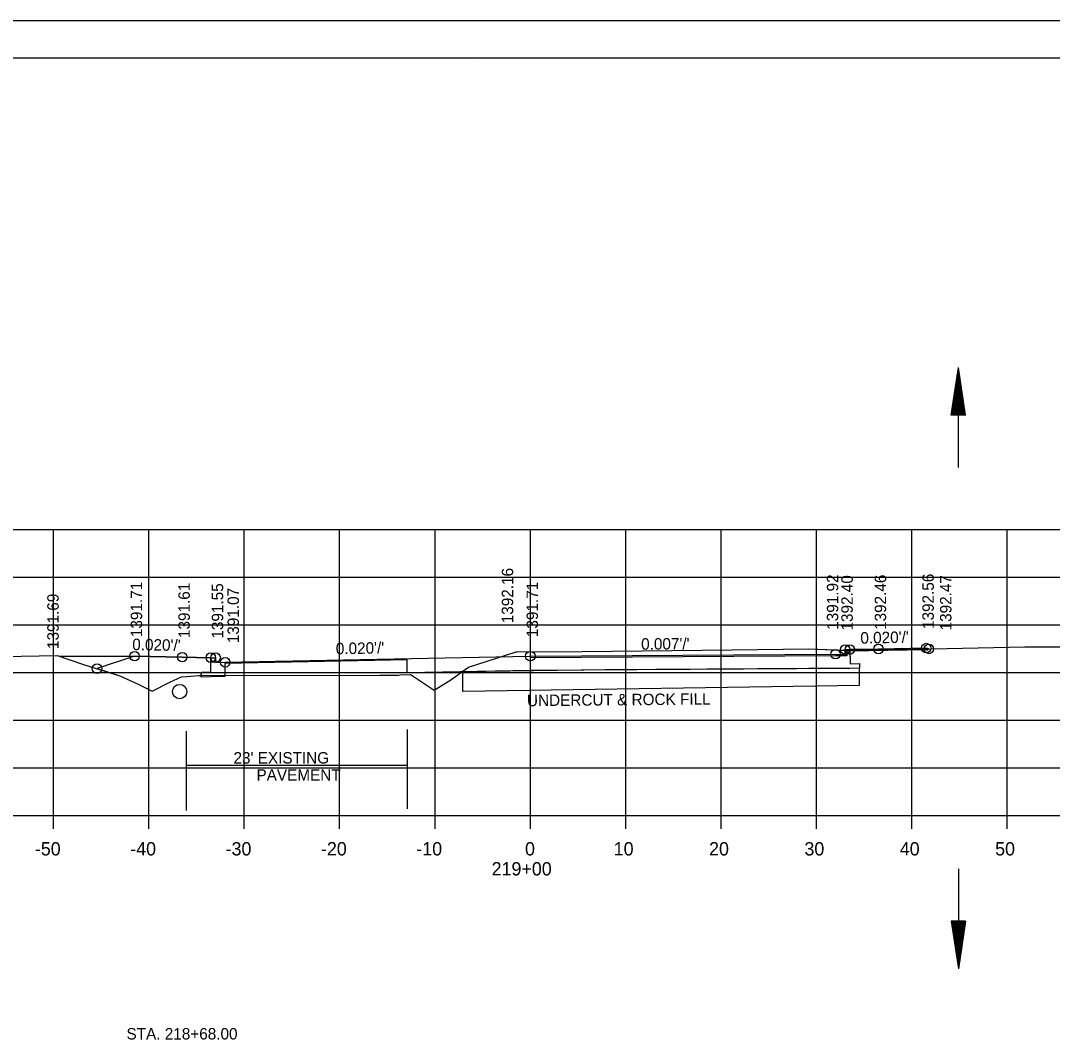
# Model space of a CAD drawing. Extents: x 1374311 to 1383814, y 384102 to 406278.
# Drawn here: x 1382586.6 to 1382694.8, y 405531.3 to 405638.4 of the extents above; entities that cross this region are included whole.
import ezdxf

# ---------------------------------------------------------------- set-up
doc = ezdxf.new("R2010")
doc.units = 0
for name, color, linetype in [('R_Axis', 7, 'Continuous'), ('R_Axis Annot', 7, 'Continuous'), ('R_Border', 7, 'Continuous'), ('R_Draft', 7, 'Continuous'), ('R_Exist Surface', 7, 'Continuous'), ('R_Fin Surface', 7, 'Continuous'), ('R_Grid', 7, 'Continuous'), ('R_No Plot', 7, 'Continuous'), ('R_Water', 7, 'Continuous'), ('R_Water Annot', 7, 'Continuous'), ('R_Xsect Elev', 7, 'Continuous'), ('R_Xsect Slope', 7, 'Continuous')]:
    doc.layers.add(name, color=color, linetype=linetype)

msp = doc.modelspace()

# ---------------------------------------------------------------- linework, layer by layer
at = {"layer": 'R_Axis'}
for p, q in [((1382500.07, 405555.07), (1382780.07, 405555.07)), ((1382590.07, 405553.67), (1382590.07, 405555.07)), ((1382600.07, 405553.67), (1382600.07, 405555.07)), ((1382610.07, 405553.67), (1382610.07, 405555.07)), ((1382620.07, 405553.67), (1382620.07, 405555.07)), ((1382630.07, 405553.67), (1382630.07, 405555.07)), ((1382640.07, 405553.67), (1382640.07, 405555.07)), ((1382650.07, 405553.67), (1382650.07, 405555.07)), ((1382660.07, 405553.67), (1382660.07, 405555.07)), ((1382670.07, 405553.67), (1382670.07, 405555.07)), ((1382680.07, 405553.67), (1382680.07, 405555.07)), ((1382690.07, 405553.67), (1382690.07, 405555.07))]:
    msp.add_line(p, q, dxfattribs=at)
at = {"layer": 'R_Border'}
for p, q in [((1382482.07, 405634.53), (1382798.25, 405634.53)), ((1382634.59, 405634.27), (1382634.59, 405634.27)), ((1382634.59, 405634.27), (1382634.59, 405634.27))]:
    msp.add_line(p, q, dxfattribs=at)
at = {"layer": 'R_Draft'}
for p, q in [((1382684.21, 405597.06), (1382684.96, 405602.06)), ((1382685.71, 405597.06), (1382684.96, 405602.06)), ((1382684.34, 405597.06), (1382684.96, 405601.23)), ((1382685.59, 405597.06), (1382684.96, 405601.23)), ((1382684.47, 405597.06), (1382684.96, 405600.37)), ((1382685.46, 405597.06), (1382684.96, 405600.37)), ((1382684.59, 405597.06), (1382684.96, 405599.53)), ((1382684.72, 405597.06), (1382684.96, 405598.69)), ((1382685.34, 405597.06), (1382684.96, 405599.53)), ((1382685.21, 405597.06), (1382684.96, 405598.69)), ((1382684.85, 405597.06), (1382684.96, 405597.85)), ((1382685.08, 405597.06), (1382684.96, 405597.85)), ((1382685.71, 405597.06), (1382684.21, 405597.06)), ((1382684.21, 405543.97), (1382684.96, 405538.97)), ((1382685.71, 405543.97), (1382684.21, 405543.97)), ((1382684.34, 405543.97), (1382684.96, 405539.81)), ((1382684.47, 405543.97), (1382684.96, 405540.67)), ((1382684.59, 405543.97), (1382684.96, 405541.5)), ((1382684.72, 405543.97), (1382684.96, 405542.35)), ((1382684.85, 405543.97), (1382684.96, 405543.18)), ((1382685.71, 405543.97), (1382684.96, 405538.97)), ((1382685.21, 405543.97), (1382684.96, 405542.35)), ((1382685.46, 405543.97), (1382684.96, 405540.67)), ((1382685.59, 405543.97), (1382684.96, 405539.81)), ((1382685.34, 405543.97), (1382684.96, 405541.5)), ((1382685.08, 405543.97), (1382684.96, 405543.18))]:
    msp.add_line(p, q, dxfattribs=at)
at = {"layer": 'R_Exist Surface'}
msp.add_lwpolyline([(1382569.69, 405571.45), (1382590.44, 405571.83), (1382593.2, 405570.91), (1382597.01, 405569.71), (1382598.95, 405568.85), (1382600.4, 405568.11), (1382602.26, 405569.03), (1382603.49, 405569.6), (1382604.06, 405569.63), (1382605.29, 405569.74), (1382624.27, 405569.78), (1382626.22, 405569.79), (1382626.38, 405569.8), (1382627.51, 405569.85), (1382628, 405569.55), (1382629.98, 405568.2), (1382631.74, 405569.29), (1382633.59, 405570.62), (1382638.48, 405572.18), (1382638.57, 405572.22), (1382638.66, 405572.22), (1382645.5, 405572.26), (1382661.2, 405572.44), (1382669.27, 405572.54), (1382674, 405572.35), (1382691.91, 405572.76), (1382696.79, 405572.76)], dxfattribs=at)
at = {"layer": 'R_Fin Surface'}
for p, q in [((1382647.87, 405570.34), (1382632.94, 405570.13)), ((1382632.94, 405570.13), (1382632.94, 405570.13)), ((1382632.94, 405570.13), (1382632.94, 405570.13)), ((1382632.94, 405570.13), (1382632.94, 405568.09)), ((1382674.58, 405570.5), (1382647.87, 405570.34)), ((1382674.59, 405568.74), (1382674.58, 405570.5)), ((1382633.04, 405568.09), (1382674.59, 405568.74)), ((1382632.94, 405568.09), (1382633.04, 405568.09))]:
    msp.add_line(p, q, dxfattribs=at)
for points in [[(1382590.66, 405571.76), (1382598.56, 405571.77), (1382603.56, 405571.67), (1382603.56, 405571.67), (1382606.56, 405571.61), (1382606.56, 405571.61), (1382606.56, 405571.61), (1382607.06, 405571.61), (1382607.06, 405571.61), (1382607.07, 405571.11), (1382608.07, 405571.13), (1382608.07, 405571.13), (1382640.03, 405571.77), (1382640.07, 405571.77), (1382640.1, 405571.77), (1382672.07, 405571.98), (1382672.07, 405571.98), (1382673.07, 405571.96), (1382673.07, 405571.96), (1382673.08, 405572.46), (1382673.58, 405572.46), (1382673.58, 405572.46), (1382673.58, 405572.46), (1382676.58, 405572.52), (1382676.59, 405572.52), (1382681.58, 405572.62), (1382681.86, 405572.53), (1382681.86, 405572.53)], [(1382673.58, 405572.46), (1382673.59, 405570.98), (1382674.59, 405571), (1382674.58, 405570.5), (1382673.58, 405570.49), (1382640.07, 405570.27), (1382627.14, 405570.02), (1382627.14, 405571.37), (1382608.03, 405570.99), (1382608.03, 405569.63), (1382606.56, 405569.6), (1382605.56, 405569.58), (1382605.57, 405570.08), (1382606.57, 405570.09), (1382606.56, 405571.61)], [(1382681.8, 405572.37), (1382681.56, 405572.45), (1382673.58, 405572.29), (1382673.25, 405572.29), (1382673.24, 405571.79), (1382672.07, 405571.81), (1382640.11, 405571.6)]]:
    msp.add_lwpolyline(points, dxfattribs=at)
at = {"layer": 'R_Grid'}
for p, q in [((1382500.07, 405585.07), (1382780.07, 405585.07)), ((1382590.07, 405555.07), (1382590.07, 405585.07)), ((1382600.07, 405555.07), (1382600.07, 405585.07)), ((1382610.07, 405555.07), (1382610.07, 405585.07)), ((1382620.07, 405555.07), (1382620.07, 405585.07)), ((1382630.07, 405555.07), (1382630.07, 405585.07)), ((1382640.07, 405555.07), (1382640.07, 405585.07)), ((1382650.07, 405555.07), (1382650.07, 405585.07)), ((1382660.07, 405555.07), (1382660.07, 405585.07)), ((1382670.07, 405555.07), (1382670.07, 405585.07)), ((1382680.07, 405555.07), (1382680.07, 405585.07)), ((1382690.07, 405555.07), (1382690.07, 405585.07)), ((1382500.07, 405580.07), (1382780.07, 405580.07)), ((1382500.07, 405575.07), (1382780.07, 405575.07)), ((1382500.07, 405570.07), (1382780.07, 405570.07)), ((1382500.07, 405565.07), (1382780.07, 405565.07)), ((1382500.07, 405560.07), (1382780.07, 405560.07)), ((1382500.07, 405555.07), (1382780.07, 405555.07))]:
    msp.add_line(p, q, dxfattribs=at)
at = {"layer": 'R_No Plot'}
msp.add_line((1382469.67, 405638.42), (1382803, 405638.42), dxfattribs=at)
for points in [[(1382469.66, 405638.42), (1382803, 405638.42), (1382803, 405425.08), (1382469.66, 405425.08)], [(1382715.99, 405634.53), (1382715.99, 405624.65), (1382751.72, 405624.65), (1382751.72, 405621.73), (1382774.92, 405621.73), (1382774.92, 405597.39), (1382798.25, 405597.39), (1382798.25, 405429.07), (1382482.07, 405429.07), (1382482.07, 405634.53)], [(1382594.63, 405570.46), (1382597.01, 405569.71), (1382598.95, 405568.85), (1382600.4, 405568.11), (1382602.26, 405569.03), (1382603.49, 405569.6), (1382604.06, 405569.63), (1382605.29, 405569.74), (1382605.56, 405569.74), (1382605.57, 405570.08), (1382606.57, 405570.09), (1382606.56, 405571.61), (1382606.56, 405571.61), (1382603.56, 405571.67), (1382603.56, 405571.67), (1382598.56, 405571.77), (1382594.64, 405570.46)], [(1382632.9, 405570.13), (1382633.59, 405570.62), (1382638.48, 405572.18), (1382638.57, 405572.22), (1382638.66, 405572.22), (1382645.5, 405572.26), (1382661.2, 405572.44), (1382669.27, 405572.54), (1382673.58, 405572.37), (1382673.59, 405570.98), (1382674.59, 405571), (1382674.58, 405570.5), (1382673.58, 405570.49), (1382640.07, 405570.27)], [(1382673.58, 405572.37), (1382674, 405572.35), (1382681.86, 405572.53), (1382681.58, 405572.62), (1382676.59, 405572.52), (1382676.58, 405572.52), (1382673.58, 405572.46), (1382673.58, 405572.46)]]:
    msp.add_lwpolyline(points, close=True, dxfattribs=at)
for centre in [(1382673.08, 405572.46), (1382673.08, 405572.46), (1382673.08, 405572.46), (1382673.58, 405572.46), (1382673.58, 405572.46), (1382676.58, 405572.52), (1382676.58, 405572.52), (1382676.58, 405572.52), (1382681.58, 405572.62), (1382681.58, 405572.62), (1382681.58, 405572.62), (1382681.86, 405572.53), (1382681.86, 405572.53), (1382681.86, 405572.53), (1382598.56, 405571.77), (1382598.56, 405571.77), (1382598.56, 405571.77), (1382603.56, 405571.67), (1382603.56, 405571.67), (1382603.56, 405571.67), (1382606.56, 405571.61), (1382606.56, 405571.61), (1382607.06, 405571.61), (1382607.06, 405571.61), (1382607.06, 405571.61), (1382608.07, 405571.13), (1382608.07, 405571.13), (1382608.07, 405571.13), (1382640.07, 405571.77), (1382640.07, 405571.77), (1382640.07, 405571.77), (1382672.07, 405571.98), (1382672.07, 405571.98), (1382672.07, 405571.98), (1382594.63, 405570.46), (1382594.63, 405570.46), (1382594.63, 405570.46), (1382594.63, 405570.46), (1382594.63, 405570.46), (1382594.63, 405570.46)]:
    msp.add_circle(centre, 0.5, dxfattribs=at)
at = {"layer": 'R_Water'}
for p, q in [((1382684.97, 405591.56), (1382684.96, 405602.06)), ((1382627.2, 405555.75), (1382627.2, 405564.08)), ((1382604.02, 405555.57), (1382604.02, 405563.9)), ((1382604.02, 405560.34), (1382627.2, 405560.34)), ((1382684.97, 405549.48), (1382684.96, 405538.97))]:
    msp.add_line(p, q, dxfattribs=at)
msp.add_circle((1382603.3, 405568.06), 0.75, dxfattribs=at)

# ---------------------------------------------------------------- texts
at = {"layer": 'R_Axis Annot'}
for s, p in [('-50', (1382588.11, 405550.87)), ('-40', (1382598.11, 405550.87)), ('-30', (1382608.11, 405550.87)), ('-20', (1382618.11, 405550.87)), ('-10', (1382628.11, 405550.87)), ('0', (1382639.51, 405550.87)), ('10', (1382648.81, 405550.87)), ('20', (1382658.81, 405550.87)), ('30', (1382668.81, 405550.87)), ('40', (1382678.81, 405550.87)), ('50', (1382688.81, 405550.87)), ('219+00', (1382636.01, 405548.77))]:
    msp.add_text(s, height=1.4, dxfattribs=at).set_placement(p)
at = {"layer": 'R_Fin Surface'}
msp.add_text('UNDERCUT & ROCK FILL', height=1.2, rotation=0.5237, dxfattribs=at).set_placement((1382639.72, 405566.52))
at = {"layer": 'R_Water'}
for s, p in [("23' EXISTING ", (1382608.94, 405560.51)), ('PAVEMENT', (1382611.35, 405558.71))]:
    msp.add_text(s, height=1.2, dxfattribs=at).set_placement(p)
at = {"layer": 'R_Water Annot'}
msp.add_text('STA. 218+68.00', height=1.2, dxfattribs=at).set_placement((1382597.72, 405531.57))
at = {"layer": 'R_Xsect Elev'}
for s, p in [('1392.16', (1382638.27, 405575.22)), ('1392.56', (1382682.38, 405574.62)), ('1391.71', (1382599.36, 405573.77)), ('1391.61', (1382604.36, 405573.67)), ('1391.55', (1382607.86, 405573.61)), ('1391.71', (1382640.87, 405573.77)), ('1391.92', (1382672.36, 405574.54)), ('1392.40', (1382673.88, 405574.46)), ('1392.46', (1382677.38, 405574.52)), ('1392.47', (1382684.23, 405574.47)), ('1391.69', (1382590.61, 405572.52)), ('1391.07', (1382609.51, 405573.13))]:
    msp.add_text(s, height=1.2, rotation=90, dxfattribs=at).set_placement(p)
at = {"layer": 'R_Xsect Slope'}
for s, rotation, p in [("0.020'/'", 1.1458, (1382674.69, 405573.08)), ("0.020'/'", 358.8542, (1382598.31, 405572.41)), ("0.020'/'", 1.1458, (1382619.68, 405571.96)), ("0.007'/'", 0.3785, (1382651.69, 405572.45))]:
    msp.add_text(s, height=1.2, rotation=rotation, dxfattribs=at).set_placement(p)

doc.saveas('drawing.dxf')
